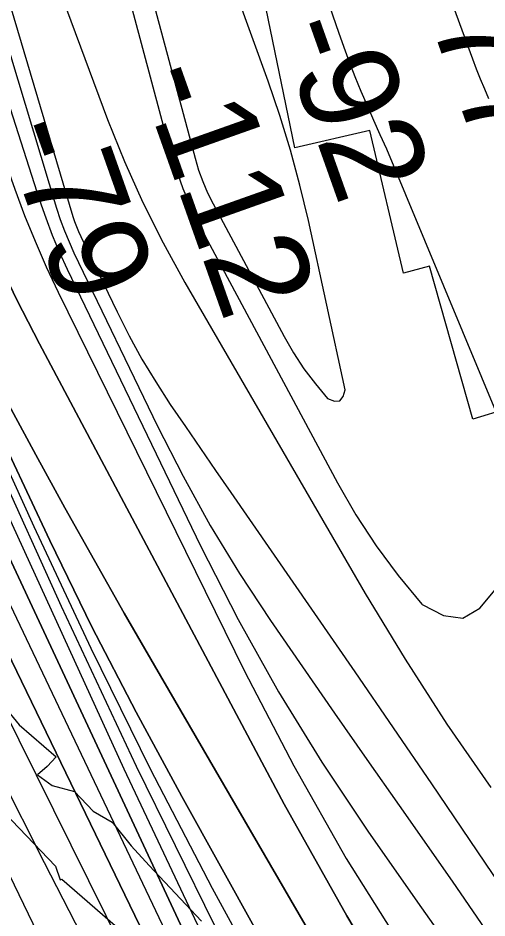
# Model space of a CAD drawing. Extents: x 3187622 to 3225504, y 800805 to 826213.
# Drawn here: x 3197716 to 3198035, y 819305 to 819917 of the extents above; entities that cross this region are included whole.
import ezdxf

# ---------------------------------------------------------------- set-up
doc = ezdxf.new("R2010")
doc.units = 0
for name, color, linetype in [('V-RIVR-EDGE', 7, 'Continuous'), ('V-RIVR-RANG', 7, 'Continuous'), ('V-RRAP-RVMT', 7, 'Continuous'), ('V-TOPO-DPTH', 7, 'Continuous'), ('V-TOPO-MAJR', 7, 'Continuous'), ('V-TOPO-MINR', 7, 'Continuous'), ('V-TOPO-WATR', 7, 'Continuous')]:
    doc.layers.add(name, color=color, linetype=linetype)

msp = doc.modelspace()

# ---------------------------------------------------------------- linework, layer by layer
at = {"layer": 'V-RIVR-EDGE'}
msp.add_lwpolyline([(3197700.18, 819456.17), (3197716.65, 819436.13), (3197741.81, 819414.33), (3197735.7, 819407.83), (3197729.17, 819402.2), (3197739.15, 819394.78), (3197754.35, 819390.83), (3197766.93, 819377.33), (3197779.95, 819369.9), (3197792.95, 819353.79), (3197805.09, 819340.28), (3197840.64, 819302.38)], dxfattribs=at)
at = {"layer": 'V-RRAP-RVMT'}
for p, q in [((3197904.19, 819828.98), (3197880.16, 819945.42)), ((3197955.31, 819840.88), (3197904.19, 819828.98)), ((3197978.16, 819743.65), (3197955.31, 819840.88)), ((3197995.79, 819748.42), (3197978.16, 819743.65)), ((3198025.27, 819644.29), (3197995.79, 819748.42)), ((3198069.13, 819657.73), (3198025.27, 819644.29)), ((3197666.07, 819418.54), (3197741.33, 819339.89)), ((3197741.33, 819339.89), (3197744.47, 819330.66)), ((3197744.47, 819330.66), (3197745.67, 819331.08)), ((3197745.67, 819331.08), (3197835.15, 819253.47))]:
    msp.add_line(p, q, dxfattribs=at)
at = {"layer": 'V-TOPO-DPTH'}
for points in [[(3198081.41, 819086.53), (3198031.77, 819158.23), (3197984.16, 819231.2), (3197939.59, 819306.07), (3197897.04, 819382.2), (3197730.37, 819695.43), (3197715.03, 819725.47), (3197700.39, 819755.83), (3197686.8, 819786.66), (3197673.89, 819817.82), (3197659.78, 819853.6), (3197641.23, 819903.17), (3197623.85, 819953.14), (3197608.24, 820003.68), (3197593.82, 820054.61), (3197385.39, 820842.97)], [(3197385.39, 820842.97), (3197593.82, 820054.61), (3197608.24, 820003.68), (3197623.85, 819953.14), (3197641.23, 819903.17), (3197659.78, 819853.6), (3197673.89, 819817.82), (3197686.8, 819786.66), (3197700.39, 819755.83), (3197715.03, 819725.47), (3197730.37, 819695.43), (3197897.04, 819382.2), (3197939.59, 819306.07), (3197984.16, 819231.2), (3198031.77, 819158.23), (3198081.41, 819086.53)], [(3198035.2, 819089.5), (3197991.7, 819162.41), (3197948.67, 819235.62), (3197808.68, 819476.5), (3197788.13, 819512.2), (3197767.78, 819548.01), (3197747.73, 819583.98), (3197727.87, 819620.07), (3197701.8, 819667.93), (3197695.26, 819680.24), (3197688.91, 819692.64), (3197682.83, 819705.17), (3197676.94, 819717.79), (3197666.56, 819740.63), (3197666.01, 819741.91), (3197664.58, 819745.84), (3197589.13, 819987.8), (3197552.26, 820110.46), (3197517.07, 820233.58), (3197484.4, 820357.4), (3197453.41, 820481.67), (3197371.82, 820823.76)], [(3197371.82, 820823.76), (3197453.41, 820481.67), (3197484.4, 820357.4), (3197517.07, 820233.58), (3197552.26, 820110.46), (3197589.13, 819987.8), (3197664.58, 819745.84), (3197666.01, 819741.91), (3197666.56, 819740.63), (3197676.94, 819717.79), (3197682.83, 819705.17), (3197688.91, 819692.64), (3197695.26, 819680.24), (3197701.8, 819667.93), (3197727.87, 819620.07), (3197747.73, 819583.98), (3197767.78, 819548.01), (3197788.13, 819512.2), (3197808.68, 819476.5), (3197948.67, 819235.62), (3197991.7, 819162.41), (3198035.2, 819089.5)], [(3197285.44, 820823.43), (3197357.1, 820581.11), (3197399.5, 820442.49), (3197443.61, 820304.44), (3197490.29, 820167.23), (3197538.67, 820030.59), (3197637.97, 819758.24), (3197642.1, 819747.3), (3197646.4, 819736.42), (3197650.93, 819725.64), (3197655.64, 819714.92), (3197745.2, 819516.93), (3197796.25, 819408), (3197849.22, 819300.05), (3197905.07, 819193.56), (3197962.83, 819088.03), (3198136.17, 818781.25)], [(3197285.44, 820823.43), (3197357.1, 820581.11), (3197399.5, 820442.49), (3197443.61, 820304.44), (3197490.29, 820167.23), (3197538.67, 820030.59), (3197637.97, 819758.24), (3197642.1, 819747.3), (3197646.4, 819736.42), (3197650.93, 819725.64), (3197655.64, 819714.92), (3197745.2, 819516.93), (3197796.25, 819408), (3197849.22, 819300.05), (3197905.07, 819193.56), (3197962.83, 819088.03), (3198136.17, 818781.25)], [(3198048.82, 818988.41), (3198034.41, 819014.08), (3197827.26, 819387.33), (3197796.24, 819444.84), (3197766.17, 819502.83), (3197737.49, 819561.52), (3197709.76, 819620.68), (3197661.12, 819727.78), (3197658.51, 819733.79), (3197656.03, 819739.84), (3197653.75, 819745.97), (3197651.61, 819752.16), (3197411.32, 820482.84), (3197390.99, 820545.85), (3197371.15, 820609.01), (3197352.02, 820672.38)], [(3197352.02, 820672.38), (3197371.15, 820609.01), (3197390.99, 820545.85), (3197411.32, 820482.84), (3197651.61, 819752.16), (3197653.75, 819745.97), (3197656.03, 819739.84), (3197658.51, 819733.79), (3197661.12, 819727.78), (3197709.76, 819620.68), (3197737.49, 819561.52), (3197766.17, 819502.83), (3197796.24, 819444.84), (3197827.26, 819387.33), (3198034.41, 819014.08), (3198048.82, 818988.41)], [(3198087.35, 818795.7), (3198024.69, 818907.23), (3197981.71, 818985.8), (3197939.92, 819065), (3197899.93, 819145.11), (3197861.14, 819225.85), (3197645.02, 819689.03), (3197635.82, 819709.2), (3197626.85, 819729.47), (3197618.23, 819749.89), (3197609.84, 819770.42), (3197560.46, 819894.28), (3197527.81, 819976.9), (3197495.49, 820059.66), (3197463.67, 820142.6), (3197432.18, 820225.68), (3197318.81, 820527.48), (3197305.83, 820561.81), (3197292.75, 820596.1), (3197279.51, 820630.33), (3197266.18, 820664.53)], [(3197266.18, 820664.53), (3197279.51, 820630.33), (3197292.75, 820596.1), (3197305.83, 820561.81), (3197318.81, 820527.48), (3197432.18, 820225.68), (3197463.67, 820142.6), (3197495.49, 820059.66), (3197527.81, 819976.9), (3197560.46, 819894.28), (3197609.84, 819770.42), (3197618.23, 819749.89), (3197626.85, 819729.47), (3197635.82, 819709.2), (3197645.02, 819689.03), (3197861.14, 819225.85), (3197899.93, 819145.11), (3197939.92, 819065), (3197981.71, 818985.8), (3198024.69, 818907.23), (3198087.35, 818795.7)], [(3198037.18, 818806.56), (3198029.73, 818821.68), (3197624.2, 819659.66), (3197610.22, 819689.11), (3197596.52, 819718.69), (3197583.27, 819748.48), (3197570.3, 819778.39), (3197557.74, 819808.48), (3197545.43, 819838.67), (3197533.48, 819869), (3197521.77, 819899.43), (3197508.9, 819933.53), (3197490.83, 819981.04), (3197472.61, 820028.49), (3197454.17, 820075.86), (3197435.58, 820123.17), (3197372.67, 820282.2), (3197337.72, 820374.15), (3197304.42, 820466.68), (3197273.63, 820560.07), (3197244.5, 820654.03)]]:
    msp.add_lwpolyline(points, dxfattribs=at)
at = {"layer": 'V-TOPO-MAJR'}
for points in [[(3197394.12, 820856.36), (3197486.48, 820505.12), (3197521.06, 820380.08), (3197557.73, 820255.69), (3197597.55, 820132.27), (3197639.46, 820009.5), (3197713.69, 819800.75), (3197720.36, 819782.96), (3197727.43, 819765.35), (3197735.11, 819747.99), (3197743.19, 819730.79), (3197869.96, 819472.66), (3197903.53, 819408.31), (3197939.12, 819345.16), (3197977.73, 819283.81), (3198018.36, 819223.67), (3198067.53, 819154.58)], [(3197169.42, 820662.33), (3197339.43, 820193.69), (3197370.31, 820110.2), (3197401.88, 820026.96), (3197434.48, 819944.13), (3197467.77, 819861.56), (3197519.87, 819734.61), (3197527.79, 819715.79), (3197535.92, 819697.07), (3197544.37, 819678.49), (3197553.04, 819660.01), (3197671.61, 819412.71), (3197729.11, 819294.29), (3197787.4, 819176.27), (3197846.87, 819058.84), (3197907.13, 818941.8), (3198007.95, 818748.35), (3198018.49, 818728.39), (3198029.19, 818708.51), (3198040.12, 818688.76)], [(3197668.44, 820390.22), (3197818.03, 819831.42), (3197822.69, 819816.18), (3197828.02, 819801.2)], [(3198070.18, 819579.34), (3197966.85, 819828.17), (3197962.31, 819837.88), (3197957.87, 819847.64), (3197953.57, 819857.47), (3197949.37, 819867.33), (3197945.34, 819877.27), (3197941.44, 819887.26), (3197937.72, 819897.31), (3197934.14, 819907.42), (3197912.61, 819969.94)], [(3197828.02, 819801.2), (3197834.37, 819786.62), (3197841.4, 819772.32), (3197933.15, 819600.84), (3197945.83, 819579.04), (3197959.47, 819557.9), (3197974.56, 819537.78), (3197990.62, 819518.33), (3197990.88, 819518.04), (3198005.28, 819510.54), (3198018.54, 819508.75), (3198030.09, 819515.51), (3198040.49, 819527.97)]]:
    msp.add_lwpolyline(points, dxfattribs=at)
at = {"layer": 'V-TOPO-MINR'}
for points in [[(3197501.69, 820888.28), (3197666.59, 820193.91), (3197684.22, 820125.37), (3197703.52, 820057.34), (3197725.34, 819990.07), (3197748.84, 819923.31), (3197776.81, 819848.33), (3197788.29, 819819.78), (3197800.72, 819791.68), (3197814.55, 819764.23), (3197829.32, 819737.24), (3197952.17, 819525.65), (3197979.36, 819480.77), (3198007.64, 819436.62), (3198037.54, 819393.56)], [(3197485.11, 820863.46), (3197602.19, 820337.02), (3197624.27, 820242.5), (3197647.68, 820148.31), (3197673.09, 820054.65), (3197699.83, 819961.33), (3197753.2, 819782.28), (3197754.33, 819778.78), (3197755.58, 819775.32), (3197756.98, 819771.93), (3197758.5, 819768.58), (3197783.22, 819717.27), (3197791.47, 819701.06), (3197800.18, 819685.13), (3197809.6, 819669.6), (3197819.48, 819654.33), (3197829.73, 819639.28), (3197840, 819624.25), (3197850.31, 819609.24), (3197860.65, 819594.26), (3197945.01, 819472.24), (3197997.19, 819396.02), (3198048.87, 819319.47)], [(3197385.39, 820842.97), (3197593.82, 820054.61), (3197608.24, 820003.68), (3197623.85, 819953.14), (3197641.23, 819903.17), (3197659.78, 819853.6), (3197673.89, 819817.82), (3197686.8, 819786.66), (3197700.39, 819755.83), (3197715.03, 819725.47), (3197730.37, 819695.43), (3197897.04, 819382.2), (3197939.59, 819306.07), (3197984.16, 819231.2), (3198031.77, 819158.23), (3198081.41, 819086.53)], [(3197371.82, 820823.76), (3197453.41, 820481.67), (3197484.4, 820357.4), (3197517.07, 820233.58), (3197552.26, 820110.46), (3197589.13, 819987.8), (3197664.58, 819745.84), (3197666.01, 819741.91), (3197666.56, 819740.63), (3197676.94, 819717.79), (3197682.83, 819705.17), (3197688.91, 819692.64), (3197695.26, 819680.24), (3197701.8, 819667.93), (3197727.87, 819620.07), (3197747.73, 819583.98), (3197767.78, 819548.01), (3197788.13, 819512.2), (3197808.68, 819476.5), (3197948.67, 819235.62), (3197991.7, 819162.41), (3198035.2, 819089.5)], [(3197285.44, 820823.43), (3197357.1, 820581.11), (3197399.5, 820442.49), (3197443.61, 820304.44), (3197490.29, 820167.23), (3197538.67, 820030.59), (3197637.97, 819758.24), (3197642.1, 819747.3), (3197646.4, 819736.42), (3197650.93, 819725.64), (3197655.64, 819714.92), (3197745.2, 819516.93), (3197796.25, 819408), (3197849.22, 819300.05), (3197905.07, 819193.56), (3197962.83, 819088.03), (3198136.17, 818781.25)], [(3197277.79, 820810.78), (3197401.73, 820396.89), (3197436.71, 820284.8), (3197473.4, 820173.3), (3197512.67, 820062.68), (3197553.64, 819952.65), (3197626.76, 819763.05), (3197632.6, 819748.31), (3197638.61, 819733.65), (3197644.89, 819719.1), (3197651.35, 819704.62), (3197787.76, 819406.19), (3197839.85, 819296), (3197893.8, 819186.76), (3197950.54, 819078.95), (3198009.15, 818972.08), (3198113.19, 818788)], [(3197172.15, 820777.18), (3197284.37, 820430.79), (3197325.56, 820308.2), (3197368.49, 820186.24), (3197414.05, 820065.24), (3197461.36, 819944.88), (3197552.51, 819720.11), (3197555.61, 819712.63), (3197558.79, 819705.19), (3197562.08, 819697.79), (3197565.45, 819690.43), (3197615.39, 819583.45), (3197644.13, 819522.79), (3197673.32, 819462.35), (3197703.2, 819402.24), (3197733.53, 819342.36), (3198044.81, 818736.38)], [(3197466.59, 820701.72), (3197742.08, 819787.87), (3197744.62, 819780.1), (3197747.41, 819772.42), (3197750.54, 819764.88), (3197753.92, 819757.43), (3197810.73, 819639.5), (3197828.15, 819605.37), (3197846.6, 819571.85), (3197866.59, 819539.21), (3197887.6, 819507.17), (3197909.42, 819475.61), (3197931.29, 819444.08), (3197953.23, 819412.6), (3197975.22, 819381.15), (3198011.33, 819329.65), (3198050.84, 819272.1)], [(3198036.33, 819862.34), (3198033.41, 819869.02), (3198030.58, 819875.73), (3198027.9, 819882.51), (3198025.31, 819889.32), (3197887.78, 820263.57), (3197848.31, 820373.54), (3197809.94, 820483.88), (3197773.23, 820594.78), (3197737.63, 820706.06)], [(3197352.02, 820672.38), (3197371.15, 820609.01), (3197390.99, 820545.85), (3197411.32, 820482.84), (3197651.61, 819752.16), (3197653.75, 819745.97), (3197656.03, 819739.84), (3197658.51, 819733.79), (3197661.12, 819727.78), (3197709.76, 819620.68), (3197737.49, 819561.52), (3197766.17, 819502.83), (3197796.24, 819444.84), (3197827.26, 819387.33), (3198034.41, 819014.08), (3198048.82, 818988.41)], [(3197252.48, 820660.72), (3197272.48, 820599.98), (3197294.08, 820539.78), (3197316.74, 820479.95), (3197326.88, 820454.24), (3197355.24, 820381.76), (3197383.39, 820309.2), (3197411.21, 820236.51), (3197438.81, 820163.74), (3197476.93, 820062.53), (3197498.59, 820005.8), (3197520.59, 819949.2), (3197543.11, 819892.8), (3197565.96, 819836.53), (3197589.61, 819779.05), (3197601.11, 819751.72), (3197612.9, 819724.52), (3197625.13, 819697.51), (3197637.65, 819670.64), (3197941.36, 819032.03), (3197965.34, 818982.82), (3197989.92, 818933.92), (3198015.41, 818885.48), (3198041.5, 818837.36)], [(3197244.5, 820654.03), (3197273.63, 820560.07), (3197304.42, 820466.68), (3197337.72, 820374.15), (3197372.67, 820282.2), (3197435.58, 820123.17), (3197454.17, 820075.86), (3197472.61, 820028.49), (3197490.83, 819981.04), (3197508.9, 819933.53), (3197521.77, 819899.43), (3197533.48, 819869), (3197545.43, 819838.67), (3197557.74, 819808.48), (3197570.3, 819778.39), (3197583.27, 819748.48), (3197596.52, 819718.69), (3197610.22, 819689.11), (3197624.2, 819659.66), (3198029.73, 818821.68), (3198037.18, 818806.56)], [(3197346.23, 820654.15), (3197377.16, 820550.87), (3197409.08, 820447.9), (3197442.47, 820345.4), (3197476.85, 820243.21), (3197644.9, 819755.24), (3197647.99, 819746.66), (3197651.24, 819738.14), (3197654.74, 819729.72), (3197658.39, 819721.36), (3197726.54, 819571.19), (3197765.43, 819488.32), (3197805.71, 819406.15), (3197848.06, 819325.03), (3197891.8, 819244.61), (3198154.57, 818775.85)], [(3197459.76, 820654.68), (3197480.79, 820580.05), (3197503.04, 820505.76), (3197526.09, 820431.72), (3197730.57, 819793.35), (3197734.69, 819781.35), (3197739.14, 819769.49), (3197744.07, 819757.82), (3197749.34, 819746.28), (3197840.05, 819557.97), (3197865.73, 819507.81), (3197893, 819458.56), (3197922.62, 819410.7), (3197953.82, 819363.76), (3197962.22, 819351.77), (3197990.45, 819311.56), (3198018.75, 819271.38), (3198047.14, 819231.27)], [(3197910.43, 819678.51), (3197918.21, 819668.2), (3197926.51, 819658.25), (3197931.1, 819656.57), (3197934.76, 819656.71), (3197937.02, 819659.59), (3197938.36, 819664.3), (3197913.41, 819779.57), (3197907.7, 819803.57), (3197901.36, 819827.38), (3197894.06, 819850.91), (3197886.11, 819874.26), (3197779.36, 820168.4)], [(3197756.64, 820119.42), (3197836.31, 819821.83), (3197838.75, 819813.84), (3197841.55, 819805.99), (3197844.87, 819798.35), (3197848.56, 819790.85), (3197896.89, 819700.54), (3197903.4, 819689.34), (3197910.43, 819678.51)], [(3197428.77, 820084.51), (3197555.17, 819766.23), (3197557.68, 819759.88), (3197560.16, 819753.51), (3197562.62, 819747.14), (3197565.05, 819740.76), (3197566.74, 819736.31), (3197568.34, 819732.16), (3197569.98, 819728.02), (3197571.68, 819723.91), (3197573.41, 819719.81), (3197575.19, 819715.74), (3197577.01, 819711.68), (3197578.88, 819707.64), (3197580.79, 819703.62), (3197615.13, 819632.29), (3197634.3, 819592.65), (3197653.56, 819553.06), (3197672.95, 819513.53), (3197692.43, 819474.04), (3198060.37, 818731.31)]]:
    msp.add_lwpolyline(points, dxfattribs=at)
at = {"layer": 'V-TOPO-WATR'}
msp.add_lwpolyline([(3197266.18, 820664.53), (3197279.51, 820630.33), (3197292.75, 820596.1), (3197305.83, 820561.81), (3197318.81, 820527.48), (3197432.18, 820225.68), (3197463.67, 820142.6), (3197495.49, 820059.66), (3197527.81, 819976.9), (3197560.46, 819894.28), (3197609.84, 819770.42), (3197618.23, 819749.89), (3197626.85, 819729.47), (3197635.82, 819709.2), (3197645.02, 819689.03), (3197861.14, 819225.85), (3197899.93, 819145.11), (3197939.92, 819065), (3197981.71, 818985.8), (3198024.69, 818907.23), (3198087.35, 818795.7)], dxfattribs=at)

# ---------------------------------------------------------------- texts
at = {"layer": 'V-RIVR-RANG'}
for s, p in [('-77', (3197985.98, 819944)), ('-92', (3197891.96, 819909.93)), ('-112', (3197797.24, 819877.85)), ('-79', (3197704.37, 819840.55))]:
    msp.add_text(s, height=67, rotation=289.55075, dxfattribs=at).set_placement(p)

doc.saveas('drawing.dxf')
